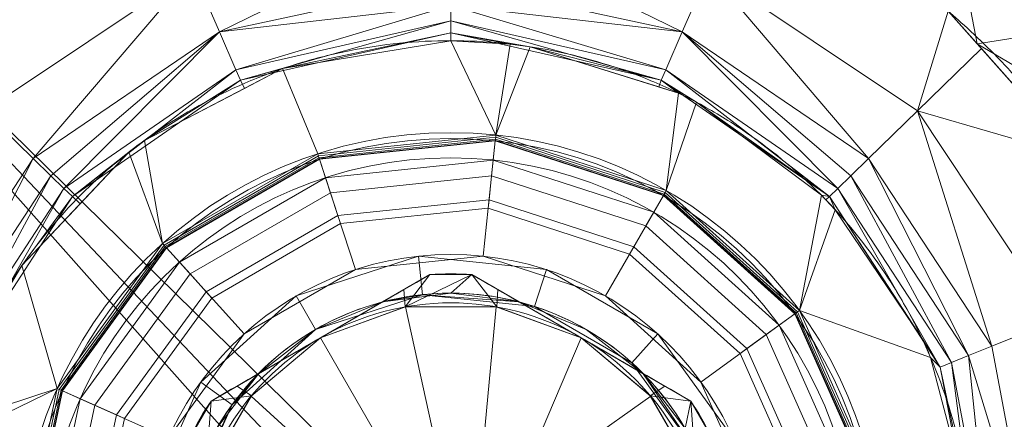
# Model space of a CAD drawing. Header units: millimetres. Extents: x -72 to 72, y -145 to 145.
# Tile 365 of 522: x -22 to 29, y 7 to 28. Entities that reach past the tile are written whole.
import ezdxf

# ---------------------------------------------------------------- set-up
doc = ezdxf.new("R2010")
doc.units = ezdxf.units.MM
doc.layers.add('1', color=7, linetype='CONTINUOUS')

msp = doc.modelspace()

# ---------------------------------------------------------------- linework, layer by layer
at = {"layer": '1', "color": 163, "linetype": 'Continuous', "lineweight": 13}
for p, q in [((-3.539, 13.545, 109.5), (-1.088, 14.961, 109.5)), ((-1.088, 14.961, 109.5), (-1.088, 14.961, 116.634)), ((1.088, 14.961, 109.5), (1.088, 14.961, 116.634)), ((1.088, 14.961, 109.5), (3.539, 13.545, 109.5)), ((-9.961, 9.837, 109.5), (-3.539, 13.545, 109.5)), ((3.539, 13.545, 109.5), (9.961, 9.837, 109.5)), ((-12.412, 8.422, 109.5), (-9.961, 9.837, 109.5)), ((9.961, 9.837, 109.5), (12.412, 8.422, 109.5)), ((-12.412, 8.422, 109.5), (-12.412, 8.422, 116.634)), ((12.412, 8.422, 109.5), (12.412, 8.422, 116.634))]:
    msp.add_line(p, q, dxfattribs=at)
at = {"layer": '1', "color": 163, "linetype": 'Continuous', "lineweight": 13, "extrusion": (0, 0, -1)}
for centre, radius in [((0, 0, 144.005), 61.018), ((0, 0, 147), 60.914), ((0, 0, 145), 60), ((0, 0, 146), 59.5), ((0, 0, 124.37), 56.395), ((0, 0, -75), 22.3), ((0, 0, -84.43), 22), ((0, 0, -93.97), 22), ((0, 0, -108), 22)]:
    msp.add_circle(centre, radius, dxfattribs=at)
at = {"layer": '1', "color": 163, "linetype": 'Continuous', "lineweight": 13}
for centre, radius in [((0, 0, -145), 60.443), ((0, 0, -146.707), 60.207), ((0, 0, -146), 60), ((0, 0, -118.371), 50.5), ((0, 0, 75.3), 22), ((0, 0, 109), 21), ((0, 0, 109), 16), ((0, 0, 108.5), 16), ((0, 0, 108.5), 14)]:
    msp.add_circle(centre, radius, dxfattribs=at)
at = {"layer": '1', "color": 163, "linetype": 'Continuous', "lineweight": 13, "extrusion": (0, 0, -1)}
for centre, radius, start, end in [((0, 0, -116.634), 15, 85.8419, 94.1581), ((0, 0, -109.5), 15, 85.8419, 94.1581), ((0, 0, -117.5), 13.5, 60, 120), ((0, 0, -117.5), 13.5, 360, 60), ((0, 0, -117.5), 13.5, 120, 180), ((0, 0, -116.634), 15, 25.8419, 34.1581), ((0, 0, -109.5), 15, 25.8419, 34.1581), ((0, 0, -116.634), 15, 145.8419, 154.1581), ((0, 0, -109.5), 15, 145.8419, 154.1581)]:
    msp.add_arc(centre, radius, start, end, dxfattribs=at)
at = {"layer": '1', "color": 163, "linetype": 'Continuous', "lineweight": 13}
for start, end in [(75.3589, 104.6411), (104.6411, 135.3589), (44.6411, 75.3589), (135.3589, 164.6411), (15.3589, 44.6411)]:
    msp.add_arc((0, 0, 109.5), 14, start, end, dxfattribs=at)
for points, knots in [([(-24.097, 44.38, -76), (-24.172, 44.339, -76), (-24.622, 44.093, -76), (-25.349, 43.682, -76), (-26.086, 43.242, -76), (-26.544, 42.962, -76), (-27.001, 42.677, -76), (-27.726, 42.213, -76), (-28.488, 41.701, -76), (-29.02, 41.33, -76), (-29.24, 41.174, -76), (-29.461, 41.017, -76), (-29.812, 40.763, -76), (-30.291, 40.409, -76), (-30.982, 39.884, -76), (-31.833, 39.21, -76), (-32.836, 38.375, -76), (-33.817, 37.513, -76), (-34.776, 36.625, -76), (-35.713, 35.713, -76), (-36.625, 34.776, -76), (-37.513, 33.817, -76), (-38.231, 32.999, -76), (-38.705, 32.438, -76), (-38.93, 32.166, -76), (-39.069, 31.999, -76), (-39.429, 31.557, -76), (-40.019, 30.811, -76), (-40.604, 30.03, -76), (-40.977, 29.515, -76), (-41.103, 29.339, -76), (-41.181, 29.229, -76), (-41.22, 29.174, -76), (-41.283, 29.086, -76), (-41.392, 28.931, -76), (-41.608, 28.62, -76), (-41.912, 28.174, -76), (-42.27, 27.635, -76), (-42.62, 27.091, -76), (-42.905, 26.636, -76), (-43.102, 26.315, -76), (-43.213, 26.132, -76), (-43.276, 26.028, -76), (-43.317, 25.959, -76), (-43.345, 25.913, -76), (-43.393, 25.832, -76), (-43.489, 25.671, -76), (-44.004, 24.793, -76), (-44.673, 23.576, -76), (-45.434, 22.057, -76), (-45.974, 20.909, -76), (-46.482, 19.753, -76), (-46.96, 18.59, -76), (-47.405, 17.421, -76), (-47.82, 16.249, -76), (-48.203, 15.073, -76), (-48.673, 13.503, -76), (-49.184, 11.539, -76), (-49.594, 9.579, -76), (-49.864, 8.018, -76), (-49.987, 7.192, -76), (-50.053, 6.707, -76), (-50.078, 6.513, -76), (-50.107, 6.287, -76), (-50.133, 6.081, -76), (-50.15, 5.936, -76), (-50.163, 5.825, -76), (-50.217, 5.354, -76), (-50.339, 4.152, -76), (-50.442, 2.627, -76), (-50.492, 1.119, -76), (-50.504, 0, -76), (-50.492, -1.119, -76), (-50.442, -2.627, -76), (-50.314, -4.533, -76), (-50.052, -6.849, -76), (-49.676, -9.187, -76), (-49.184, -11.539, -76), (-48.571, -13.896, -76), (-47.835, -16.25, -76), (-46.975, -18.592, -76), (-45.99, -20.913, -76), (-44.879, -23.201, -76), (-43.644, -25.448, -76), (-42.288, -27.644, -76), (-40.813, -29.779, -76), (-39.224, -31.843, -76), (-37.526, -33.828, -76), (-35.725, -35.725, -76), (-33.907, -37.451, -76), (-32.588, -38.587, -76), (-31.241, -39.688, -76), (-29.779, -40.813, -76), (-27.644, -42.288, -76), (-25.448, -43.644, -76), (-23.201, -44.879, -76), (-20.913, -45.99, -76), (-18.592, -46.975, -76), (-16.25, -47.835, -76), (-13.896, -48.571, -76), (-11.539, -49.184, -76), (-9.187, -49.676, -76), (-6.849, -50.052, -76), (-4.533, -50.314, -76), (-2.245, -50.467, -76), (-0.744, -50.5, -76), (0, -50.5, -76)], [0, 0, 0, 0, 0.001879, 0.011207, 0.018203, 0.020535, 0.022867, 0.029864, 0.039192, 0.04269, 0.043856, 0.045022, 0.04852, 0.053184, 0.057848, 0.067177, 0.076505, 0.085833, 0.095161, 0.104489, 0.113818, 0.123146, 0.132474, 0.137138, 0.138887, 0.140053, 0.141802, 0.151131, 0.160459, 0.162791, 0.164831, 0.165123, 0.165706, 0.166289, 0.167455, 0.169787, 0.174451, 0.179115, 0.183779, 0.188444, 0.190776, 0.191942, 0.193108, 0.193399, 0.193691, 0.194274, 0.19544, 0.197772, 0.216428, 0.225757, 0.235085, 0.244413, 0.253741, 0.263069, 0.272398, 0.281726, 0.291054, 0.309711, 0.328367, 0.337695, 0.347024, 0.34819, 0.349356, 0.351688, 0.353655, 0.354311, 0.355186, 0.356352, 0.36568, 0.384337, 0.393665, 0.402993, 0.412321, 0.421649, 0.440306, 0.458962, 0.477619, 0.496275, 0.514932, 0.533588, 0.552245, 0.570901, 0.589558, 0.608214, 0.626871, 0.645527, 0.664184, 0.68284, 0.701496, 0.720153, 0.736477, 0.738809, 0.757466, 0.776122, 0.794779, 0.813435, 0.832092, 0.850748, 0.869405, 0.888061, 0.906718, 0.925374, 0.944031, 0.962687, 0.981344, 1, 1, 1, 1]), ([(-7.623, 37.269, 57.075), (-10.477, 36.716, 57.095), (-15.76, 35.075, 57.155), (-23.419, 30.836, 57.273), (-28.808, 25.986, 57.326), (-32.723, 20.841, 57.249), (-35.319, 16.316, 57.092), (-37.183, 11.365, 56.816), (-38.174, 6.948, 56.572), (-38.672, 3.016, 56.402), (-38.751, -0.066, 56.317), (-38.602, -2.98, 56.288), (-38.21, -6.836, 56.332), (-36.978, -12.35, 56.699), (-34.425, -18.612, 57.701), (-30.968, -24.306, 59.063), (-26.306, -29.662, 60.755), (-21.316, -33.455, 62.235), (-17.822, -35.334, 63.038), (-16.699, -35.869, 63.271), (-16.633, -35.9, 63.285)], [0, 0, 0, 0, 0.086974, 0.167767, 0.2717, 0.313026, 0.368916, 0.432966, 0.475693, 0.5079, 0.554556, 0.570172, 0.597502, 0.673641, 0.743578, 0.805353, 0.878593, 0.962019, 0.99777, 1, 1, 1, 1]), ([(7.623, 37.268, 57.074), (8.624, 37.075, 57.081), (10.612, 36.612, 57.097), (14.504, 35.385, 57.138), (19.169, 33.293, 57.208), (23.457, 30.508, 57.267), (26.296, 28.137, 57.297), (27.773, 26.73, 57.304), (28.748, 25.722, 57.304), (29.691, 24.684, 57.301), (30.997, 23.117, 57.29), (32.569, 20.949, 57.255), (34.162, 18.336, 57.168), (35.3, 16.055, 57.065), (36.08, 14.172, 56.977), (36.604, 12.737, 56.905), (37.073, 11.283, 56.823), (37.486, 9.813, 56.739), (37.843, 8.327, 56.655), (38.241, 6.33, 56.548), (38.584, 3.804, 56.434), (38.702, 1.512, 56.364), (38.7, -0.017, 56.334), (38.683, -0.781, 56.322), (38.662, -1.418, 56.313), (38.64, -1.927, 56.307), (38.625, -2.245, 56.303), (38.562, -3.391, 56.293), (38.36, -5.421, 56.314), (37.843, -8.371, 56.446), (37.12, -11.337, 56.677), (36.185, -14.232, 57.013), (35.226, -16.566, 57.386), (34.361, -18.382, 57.727), (33.667, -19.717, 58), (32.926, -21.023, 58.292), (31.874, -22.721, 58.702), (29.868, -25.575, 59.469), (26.547, -29.275, 60.659), (21.912, -33.043, 62.069), (18.445, -35.044, 62.91), (16.633, -35.9, 63.286)], [0, 0, 0, 0, 0.03125, 0.0625, 0.125, 0.1875, 0.21875, 0.238281, 0.25, 0.261719, 0.28125, 0.3125, 0.34375, 0.375, 0.390625, 0.40625, 0.421875, 0.4375, 0.453125, 0.46875, 0.5, 0.53125, 0.539062, 0.546875, 0.554688, 0.558594, 0.5625, 0.564453, 0.59375, 0.625, 0.65625, 0.6875, 0.71875, 0.734375, 0.75, 0.765625, 0.78125, 0.8125, 0.875, 0.9375, 1, 1, 1, 1]), ([(0, 27.058, 75), (-1.786, 27.058, 75), (-3.543, 26.882, 75), (-6.136, 26.366, 75), (-6.993, 26.151, 75), (-8.268, 25.763, 75), (-8.692, 25.623, 75), (-9.531, 25.322, 75), (-9.945, 25.162, 75), (-11.988, 24.313, 75), (-13.54, 23.482, 75), (-15.377, 22.253, 75), (-15.739, 21.997, 75), (-16.453, 21.467, 75), (-16.805, 21.192, 75), (-17.836, 20.344, 75), (-18.491, 19.749, 75), (-20.358, 17.878, 75), (-21.477, 16.516, 75), (-22.713, 14.666, 75), (-22.952, 14.288, 75), (-23.408, 13.525, 75), (-23.626, 13.139, 75), (-24.251, 11.97, 75), (-24.627, 11.173, 75), (-25.301, 9.547, 75), (-25.598, 8.717, 75), (-25.984, 7.446, 75), (-26.103, 7.019, 75), (-26.32, 6.155, 75), (-26.418, 5.719, 75), (-26.851, 3.541, 75), (-27.023, 1.788, 75), (-27.025, -0.858, 75), (-26.983, -1.742, 75), (-26.81, -3.517, 75), (-26.679, -4.397, 75), (-26.164, -6.995, 75), (-25.655, -8.681, 75), (-24.64, -11.138, 75), (-24.258, -11.949, 75), (-23.423, -13.514, 75), (-22.969, -14.271, 75), (-21.504, -16.468, 75), (-20.386, -17.837, 75), (-17.864, -20.363, 75), (-16.501, -21.483, 75), (-14.306, -22.953, 75), (-13.549, -23.408, 75), (-11.985, -24.247, 75), (-11.175, -24.631, 75), (-8.722, -25.651, 75), (-7.038, -26.164, 75), (-4.44, -26.686, 75), (-3.559, -26.818, 75), (-1.783, -26.995, 75), (-0.893, -27.039, 75), (0, -27.039, 75)], [0, 0, 0, 0, 0.0625, 0.0625, 0.09375, 0.09375, 0.109375, 0.109375, 0.125, 0.125, 0.1875, 0.1875, 0.203125, 0.203125, 0.21875, 0.21875, 0.25, 0.25, 0.3125, 0.3125, 0.328125, 0.328125, 0.34375, 0.34375, 0.375, 0.375, 0.40625, 0.40625, 0.421875, 0.421875, 0.4375, 0.4375, 0.5, 0.5, 0.53125, 0.53125, 0.5625, 0.5625, 0.625, 0.625, 0.65625, 0.65625, 0.6875, 0.6875, 0.75, 0.75, 0.8125, 0.8125, 0.84375, 0.84375, 0.875, 0.875, 0.9375, 0.9375, 0.96875, 0.96875, 1, 1, 1, 1]), ([(0, -27.039, 75), (1.786, -27.039, 75), (3.542, -26.863, 75), (6.135, -26.347, 75), (6.993, -26.132, 75), (8.268, -25.745, 75), (8.692, -25.604, 75), (9.53, -25.303, 75), (9.944, -25.143, 75), (11.987, -24.294, 75), (13.54, -23.464, 75), (15.377, -22.236, 75), (15.74, -21.981, 75), (16.454, -21.451, 75), (16.806, -21.175, 75), (17.838, -20.328, 75), (18.492, -19.734, 75), (20.361, -17.863, 75), (21.48, -16.502, 75), (22.716, -14.652, 75), (22.955, -14.274, 75), (23.412, -13.511, 75), (23.63, -13.125, 75), (24.254, -11.956, 75), (24.63, -11.159, 75), (25.304, -9.533, 75), (25.601, -8.703, 75), (25.987, -7.432, 75), (26.105, -7.005, 75), (26.322, -6.141, 75), (26.42, -5.704, 75), (26.853, -3.526, 75), (27.024, -1.773, 75), (27.025, 0.872, 75), (26.983, 1.757, 75), (26.808, 3.532, 75), (26.678, 4.412, 75), (26.161, 7.01, 75), (25.651, 8.695, 75), (24.637, 11.153, 75), (24.254, 11.964, 75), (23.419, 13.528, 75), (22.966, 14.286, 75), (21.5, 16.483, 75), (20.383, 17.852, 75), (17.863, 20.38, 75), (16.499, 21.499, 75), (14.305, 22.971, 75), (13.549, 23.426, 75), (11.985, 24.266, 75), (11.175, 24.65, 75), (8.722, 25.67, 75), (7.038, 26.184, 75), (4.44, 26.705, 75), (3.559, 26.837, 75), (1.783, 27.014, 75), (0.893, 27.058, 75), (0, 27.058, 75)], [0, 0, 0, 0, 0.0625, 0.0625, 0.09375, 0.09375, 0.109375, 0.109375, 0.125, 0.125, 0.1875, 0.1875, 0.203125, 0.203125, 0.21875, 0.21875, 0.25, 0.25, 0.3125, 0.3125, 0.328125, 0.328125, 0.34375, 0.34375, 0.375, 0.375, 0.40625, 0.40625, 0.421875, 0.421875, 0.4375, 0.4375, 0.5, 0.5, 0.53125, 0.53125, 0.5625, 0.5625, 0.625, 0.625, 0.65625, 0.65625, 0.6875, 0.6875, 0.75, 0.75, 0.8125, 0.8125, 0.84375, 0.84375, 0.875, 0.875, 0.9375, 0.9375, 0.96875, 0.96875, 1, 1, 1, 1]), ([(-6.75, 11.691, 117.5), (-5.79, 12.246, 117.5), (-4.839, 12.795, 117.42), (-2.952, 13.884, 117.122), (-2.017, 14.424, 116.904), (-1.088, 14.961, 116.634)], [0, 0, 0, 0, 0.5, 0.5, 1, 1, 1, 1]), ([(1.088, 14.961, 116.634), (2.017, 14.424, 116.904), (2.952, 13.884, 117.122), (4.839, 12.795, 117.42), (5.79, 12.246, 117.5), (6.75, 11.691, 117.5)], [0, 0, 0, 0, 0.5, 0.5, 1, 1, 1, 1]), ([(-12.412, 8.422, 116.634), (-11.483, 8.959, 116.904), (-10.548, 9.499, 117.122), (-8.661, 10.588, 117.42), (-7.71, 11.137, 117.5), (-6.75, 11.691, 117.5)], [0, 0, 0, 0, 0.5, 0.5, 1, 1, 1, 1]), ([(6.75, 11.691, 117.5), (7.71, 11.137, 117.5), (8.661, 10.588, 117.42), (10.548, 9.499, 117.122), (11.483, 8.959, 116.904), (12.412, 8.422, 116.634)], [0, 0, 0, 0, 0.5, 0.5, 1, 1, 1, 1])]:
    msp.add_open_spline(points, degree=3, knots=knots, dxfattribs=at)
msp.add_rational_spline([(24.097, 44.38, -76), (37.72, 36.983, -76), (51.026, 22.319, -76), (52.762, 2.594, -76), (45.13, -27.456, -76), (34.192, -43.962, -76), (15.502, -50.5, -76), (0, -50.5, -76)], [0.558861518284, 0.558861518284, 0.542329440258, 0.558861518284, 0.558861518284, 0.542329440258, 0.558861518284, 0.558861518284], degree=4, knots=[0, 0, 0, 0, 0, 0.5, 0.5, 0.5, 1, 1, 1, 1, 1], dxfattribs=at)
msp.add_open_spline([(0, 27.058, 75), (0, 27.448, 71.314), (0, 29.781, 66.832), (0, 34.057, 61.555)], degree=3, dxfattribs=at)
for points in [[(47.789, -40.566, -163), (43.738, -42.905, -163), (-43.738, 42.905, -163), (42.905, 43.738, -163)], [(-47.789, 40.566, -163), (-43.738, 42.905, -163), (40.015, -51.265, -163), (-42.905, -43.738, -163)], [(-43.738, 42.905, -163), (43.738, -42.905, -163), (40.988, -46.689, -163)], [(40.988, -46.689, -163), (40.015, -51.265, -163), (-43.738, 42.905, -163)], [(42.518, 26.928, 35.957), (25.865, 38.842, 36.202), (34.715, 32.196, 42.269)], [(25.865, 38.842, 36.202), (42.518, 26.928, 35.957), (42.459, 29.119, 25.666)], [(26.11, 36.297, 47.316), (26.005, 33.379, 52.775), (34.578, 28.058, 50.869)], [(34.578, 28.058, 50.869), (34.715, 32.196, 42.269), (26.11, 36.297, 47.316)], [(0, 33.375, 62.478), (-13.347, 30.658, 62.259), (-11.977, 27.509, 67.018)], [(-11.977, 27.509, 67.018), (0, 30.109, 67.44), (0, 33.375, 62.478)], [(0, 33.376, 62.478), (0, 30.11, 67.439), (11.977, 27.51, 67.018)], [(11.977, 27.51, 67.018), (13.348, 30.658, 62.258), (0, 33.376, 62.478)], [(26.005, 33.379, 52.775), (25.743, 28.582, 57.29), (27.237, 26.902, 57.281)], [(34.578, 28.058, 50.869), (26.005, 33.379, 52.775), (27.237, 26.902, 57.281)], [(-22.375, 31.153, 57.253), (-24.158, 23.431, 61.659), (-13.347, 30.658, 62.259)], [(-13.347, 30.658, 62.259), (-24.158, 23.431, 61.659), (-21.613, 20.963, 66.125)], [(-21.613, 20.963, 66.125), (-11.977, 27.509, 67.018), (-13.347, 30.658, 62.259)], [(13.348, 30.658, 62.258), (11.977, 27.51, 67.018), (21.613, 20.963, 66.124)], [(13.348, 30.658, 62.258), (24.158, 23.431, 61.658), (25.743, 28.582, 57.29)], [(21.613, 20.963, 66.124), (24.158, 23.431, 61.658), (13.348, 30.658, 62.258)], [(0, 28.877, 69.312), (0, 30.109, 67.44), (-11.977, 27.509, 67.018)], [(11.977, 27.51, 67.018), (0, 30.11, 67.439), (0, 28.877, 69.312)], [(0, 28.877, 69.312), (-11.977, 27.509, 67.018), (-11.122, 25.546, 71.432)], [(-11.122, 25.546, 71.432), (0, 28.088, 71.779), (0, 28.877, 69.312)], [(11.122, 25.547, 71.431), (11.977, 27.51, 67.018), (0, 28.877, 69.312)], [(0, 28.877, 69.312), (0, 28.089, 71.778), (11.122, 25.547, 71.431)], [(24.158, 23.431, 61.658), (27.461, 26.651, 57.28), (25.743, 28.582, 57.29)], [(0, 28.088, 71.779), (-11.122, 25.546, 71.432), (-10.888, 25.01, 73.509)], [(-10.888, 25.01, 73.509), (0, 27.459, 73.747), (0, 28.088, 71.779)], [(0, 28.089, 71.778), (0, 27.459, 73.746), (10.889, 25.01, 73.508)], [(10.889, 25.01, 73.508), (11.122, 25.547, 71.431), (0, 28.089, 71.778)], [(27.237, 26.902, 57.281), (33.717, 23.082, 55.595), (34.578, 28.058, 50.869)], [(-11.977, 27.509, 67.018), (-21.613, 20.963, 66.125), (-20.699, 20.076, 68.399)], [(-11.977, 27.509, 67.018), (-20.699, 20.076, 68.399), (-20.025, 19.422, 70.701)], [(-20.025, 19.422, 70.701), (-11.122, 25.546, 71.432), (-11.977, 27.509, 67.018)], [(0, 27.459, 73.747), (-10.888, 25.01, 73.509), (-8.713, 25.612, 75)], [(-8.713, 25.612, 75), (0, 27.058, 75), (0, 27.459, 73.747)], [(0, 27.058, 75), (-8.713, 25.612, 75), (-6.891, 21.209, 75), (2.331, 22.178, 75)], [(10.889, 25.01, 73.508), (0, 27.459, 73.746), (4.098, 26.745, 75)], [(0, 27.459, 73.746), (0, 27.058, 75), (3.067, 26.883, 75)], [(3.067, 26.883, 75), (4.098, 26.745, 75), (0, 27.459, 73.746)], [(2.331, 22.178, 75), (3.067, 26.883, 75), (0, 27.058, 75)], [(11.977, 27.51, 67.018), (11.122, 25.547, 71.431), (20.025, 19.422, 70.7)], [(20.025, 19.422, 70.7), (20.7, 20.077, 68.398), (11.977, 27.51, 67.018)], [(20.7, 20.077, 68.398), (21.613, 20.963, 66.124), (11.977, 27.51, 67.018)], [(4.098, 26.745, 75), (3.067, 26.883, 75), (2.331, 22.178, 75)], [(11.783, 24.349, 75), (4.098, 26.745, 75), (2.331, 22.178, 75), (11.15, 19.312, 75)], [(4.098, 26.745, 75), (10.757, 24.669, 75), (10.889, 25.01, 73.508)], [(32.475, 21.016, 57.249), (27.461, 26.651, 57.28), (24.158, 23.431, 61.658)], [(33.717, 23.082, 55.595), (27.237, 26.902, 57.281), (32.475, 21.016, 57.249)], [(-11.122, 25.546, 71.432), (-20.025, 19.422, 70.701), (-19.589, 19, 73.03)], [(-19.589, 19, 73.03), (-10.888, 25.01, 73.509), (-11.122, 25.546, 71.432)], [(-14.922, 16.572, 75), (-6.891, 21.209, 75), (-8.713, 25.612, 75), (-15.862, 21.904, 75)], [(-10.888, 25.01, 73.509), (-10.687, 24.588, 75), (-8.713, 25.612, 75)], [(11.122, 25.547, 71.431), (10.889, 25.01, 73.508), (19.59, 19, 73.029)], [(19.59, 19, 73.029), (20.025, 19.422, 70.7), (11.122, 25.547, 71.431)], [(-10.888, 25.01, 73.509), (-19.589, 19, 73.03), (-15.862, 21.904, 75)], [(-15.862, 21.904, 75), (-10.687, 24.588, 75), (-10.888, 25.01, 73.509)], [(10.889, 25.01, 73.508), (10.757, 24.669, 75), (11.783, 24.349, 75)], [(19.59, 19, 73.029), (10.889, 25.01, 73.508), (12.717, 23.873, 75)], [(10.889, 25.01, 73.508), (11.783, 24.349, 75), (12.717, 23.873, 75)], [(11.15, 19.312, 75), (12.717, 23.873, 75), (11.783, 24.349, 75)], [(19.178, 19.061, 75), (12.717, 23.873, 75), (11.15, 19.312, 75), (18.041, 13.108, 75)], [(12.717, 23.873, 75), (19.178, 19.061, 75), (19.59, 19, 73.029)], [(-28.004, 11.253, 64.769), (-21.613, 20.963, 66.125), (-24.158, 23.431, 61.659)], [(24.158, 23.431, 61.658), (21.613, 20.963, 66.124), (28.004, 11.253, 64.768)], [(32.475, 21.016, 57.249), (24.158, 23.431, 61.658), (31.355, 12.6, 60.541)], [(28.004, 11.253, 64.768), (31.355, 12.6, 60.541), (24.158, 23.431, 61.658)], [(2.331, 22.178, 75), (-6.891, 21.209, 75), (-6.856, 21.099, 75.023), (2.319, 22.064, 75.023)], [(2.319, 22.064, 75.023), (-6.856, 21.099, 75.023), (-6.826, 21.007, 75.088), (2.309, 21.967, 75.088)], [(2.309, 21.967, 75.088), (-6.826, 21.007, 75.088), (-6.805, 20.945, 75.185), (2.302, 21.902, 75.185)], [(11.044, 19.129, 75.088), (2.309, 21.967, 75.088), (2.302, 21.902, 75.185), (11.011, 19.072, 75.185)], [(11.093, 19.213, 75.023), (2.319, 22.064, 75.023), (2.309, 21.967, 75.088), (11.044, 19.129, 75.088)], [(11.15, 19.312, 75), (2.331, 22.178, 75), (2.319, 22.064, 75.023), (11.093, 19.213, 75.023)], [(-19.589, 19, 73.03), (-16.675, 21.29, 75), (-15.862, 21.904, 75)], [(-15.862, 21.904, 75), (-16.675, 21.29, 75), (-14.922, 16.572, 75)], [(2.302, 21.902, 75.185), (-6.805, 20.945, 75.185), (-6.798, 20.923, 75.3), (2.3, 21.879, 75.3)], [(2.3, 21.879, 108), (-6.798, 20.923, 108), (-6.489, 19.972, 109), (2.195, 20.885, 109)], [(-6.798, 20.923, 75.3), (-6.798, 20.923, 84.43), (2.3, 21.879, 84.43), (2.3, 21.879, 75.3)], [(2.3, 21.879, 84.43), (-6.798, 20.923, 84.43), (-6.235, 19.19, 85.463), (2.109, 20.067, 85.463)], [(2.109, 20.067, 92.937), (-6.235, 19.19, 92.937), (-6.798, 20.923, 93.97), (2.3, 21.879, 93.97)], [(-6.798, 20.923, 93.97), (-6.798, 20.923, 108), (2.3, 21.879, 108), (2.3, 21.879, 93.97)], [(11, 19.053, 84.43), (2.3, 21.879, 84.43), (2.109, 20.067, 85.463), (10.089, 17.475, 85.463)], [(10.089, 17.475, 92.937), (2.109, 20.067, 92.937), (2.3, 21.879, 93.97), (11, 19.053, 93.97)], [(11, 19.053, 108), (2.3, 21.879, 108), (2.195, 20.885, 109), (10.5, 18.187, 109)], [(11.011, 19.072, 75.185), (2.302, 21.902, 75.185), (2.3, 21.879, 75.3), (11, 19.053, 75.3)], [(2.3, 21.879, 75.3), (2.3, 21.879, 84.43), (11, 19.053, 84.43), (11, 19.053, 75.3)], [(2.3, 21.879, 93.97), (2.3, 21.879, 108), (11, 19.053, 108), (11, 19.053, 93.97)], [(-21.613, 20.963, 66.125), (-28.004, 11.253, 64.769), (-26.799, 10.769, 67.134)], [(-26.799, 10.769, 67.134), (-20.699, 20.076, 68.399), (-21.613, 20.963, 66.125)], [(-20.372, 9.07, 75), (-14.922, 16.572, 75), (-16.675, 21.29, 75), (-22.201, 15.425, 75)], [(-19.589, 19, 73.03), (-19.191, 18.62, 75), (-16.675, 21.29, 75)], [(-6.891, 21.209, 75), (-14.922, 16.572, 75), (-14.845, 16.487, 75.023), (-6.856, 21.099, 75.023)], [(-6.856, 21.099, 75.023), (-14.845, 16.487, 75.023), (-14.78, 16.414, 75.088), (-6.826, 21.007, 75.088)], [(-6.826, 21.007, 75.088), (-14.78, 16.414, 75.088), (-14.736, 16.366, 75.185), (-6.805, 20.945, 75.185)], [(-6.805, 20.945, 75.185), (-14.736, 16.366, 75.185), (-14.721, 16.349, 75.3), (-6.798, 20.923, 75.3)], [(-6.798, 20.923, 108), (-14.721, 16.349, 108), (-14.052, 15.606, 109), (-6.489, 19.972, 109)], [(-14.721, 16.349, 75.3), (-14.721, 16.349, 84.43), (-6.798, 20.923, 84.43), (-6.798, 20.923, 75.3)], [(-6.798, 20.923, 84.43), (-14.721, 16.349, 84.43), (-13.502, 14.995, 85.463), (-6.235, 19.19, 85.463)], [(-6.235, 19.19, 92.937), (-13.502, 14.995, 92.937), (-14.721, 16.349, 93.97), (-6.798, 20.923, 93.97)], [(-14.721, 16.349, 93.97), (-14.721, 16.349, 108), (-6.798, 20.923, 108), (-6.798, 20.923, 93.97)], [(21.613, 20.963, 66.124), (20.7, 20.077, 68.398), (26.8, 10.769, 67.133)], [(26.8, 10.769, 67.133), (28.004, 11.253, 64.768), (21.613, 20.963, 66.124)], [(-4.944, 15.217, 109), (1.672, 15.912, 109), (2.195, 20.885, 109), (-6.489, 19.972, 109)], [(10.5, 18.187, 109), (2.195, 20.885, 109), (1.672, 15.912, 109), (8, 13.856, 109)], [(-20.699, 20.076, 68.399), (-26.799, 10.769, 67.134), (-25.909, 10.411, 69.666)], [(-25.909, 10.411, 69.666), (-20.025, 19.422, 70.701), (-20.699, 20.076, 68.399)], [(-6.489, 19.972, 109), (-14.052, 15.606, 109), (-10.706, 11.89, 109), (-4.944, 15.217, 109)], [(2.109, 20.067, 85.463), (-6.235, 19.19, 85.463), (-5.852, 18.012, 87.152), (1.98, 18.835, 87.152)], [(1.98, 18.835, 91.248), (-5.852, 18.012, 91.248), (-6.235, 19.19, 92.937), (2.109, 20.067, 92.937)], [(10.089, 17.475, 85.463), (2.109, 20.067, 85.463), (1.98, 18.835, 87.152), (9.469, 16.401, 87.152)], [(9.469, 16.401, 91.248), (1.98, 18.835, 91.248), (2.109, 20.067, 92.937), (10.089, 17.475, 92.937)], [(20.7, 20.077, 68.398), (20.025, 19.422, 70.7), (25.909, 10.411, 69.665)], [(25.909, 10.411, 69.665), (26.8, 10.769, 67.133), (20.7, 20.077, 68.398)], [(-20.025, 19.422, 70.701), (-25.909, 10.411, 69.666), (-25.332, 10.179, 72.365)], [(-25.332, 10.179, 72.365), (-19.589, 19, 73.03), (-20.025, 19.422, 70.701)], [(20.025, 19.422, 70.7), (19.59, 19, 73.029), (25.332, 10.179, 72.364)], [(25.332, 10.179, 72.364), (25.909, 10.411, 69.665), (20.025, 19.422, 70.7)], [(-22.201, 15.425, 75), (-19.589, 19, 73.03), (-25.332, 10.179, 72.365)], [(-22.201, 15.425, 75), (-19.191, 18.62, 75), (-19.589, 19, 73.03)], [(-6.235, 19.19, 85.463), (-13.502, 14.995, 85.463), (-12.672, 14.074, 87.152), (-5.852, 18.012, 87.152)], [(-5.852, 18.012, 91.248), (-12.672, 14.074, 91.248), (-13.502, 14.995, 92.937), (-6.235, 19.19, 92.937)], [(17.798, 12.931, 84.43), (11, 19.053, 84.43), (10.089, 17.475, 85.463), (16.324, 11.86, 85.463)], [(16.324, 11.86, 92.937), (10.089, 17.475, 92.937), (11, 19.053, 93.97), (17.798, 12.931, 93.97)], [(17.798, 12.931, 108), (11, 19.053, 108), (10.5, 18.187, 109), (16.989, 12.343, 109)], [(17.817, 12.945, 75.185), (11.011, 19.072, 75.185), (11, 19.053, 75.3), (17.798, 12.931, 75.3)], [(11, 19.053, 75.3), (11, 19.053, 84.43), (17.798, 12.931, 84.43), (17.798, 12.931, 75.3)], [(11, 19.053, 93.97), (11, 19.053, 108), (17.798, 12.931, 108), (17.798, 12.931, 93.97)], [(17.869, 12.983, 75.088), (11.044, 19.129, 75.088), (11.011, 19.072, 75.185), (17.817, 12.945, 75.185)], [(17.948, 13.04, 75.023), (11.093, 19.213, 75.023), (11.044, 19.129, 75.088), (17.869, 12.983, 75.088)], [(18.041, 13.108, 75), (11.15, 19.312, 75), (11.093, 19.213, 75.023), (17.948, 13.04, 75.023)], [(18.041, 13.108, 75), (19.897, 18.307, 75), (19.178, 19.061, 75)], [(19.178, 19.061, 75), (19.406, 18.822, 75), (19.59, 19, 73.029)], [(19.59, 19, 73.029), (19.406, 18.822, 75), (19.897, 18.307, 75)], [(19.59, 19, 73.029), (19.897, 18.307, 75), (24.403, 11.622, 75)], [(24.403, 11.622, 75), (25.332, 10.179, 72.364), (19.59, 19, 73.029)], [(1.98, 18.835, 87.152), (-5.852, 18.012, 87.152), (-5.717, 17.595, 89.2), (1.934, 18.399, 89.2)], [(1.934, 18.399, 89.2), (-5.717, 17.595, 89.2), (-5.852, 18.012, 91.248), (1.98, 18.835, 91.248)], [(9.469, 16.401, 87.152), (1.98, 18.835, 87.152), (1.934, 18.399, 89.2), (9.25, 16.021, 89.2)], [(9.25, 16.021, 89.2), (1.934, 18.399, 89.2), (1.98, 18.835, 91.248), (9.469, 16.401, 91.248)], [(-5.852, 18.012, 87.152), (-12.672, 14.074, 87.152), (-12.379, 13.748, 89.2), (-5.717, 17.595, 89.2)], [(-5.717, 17.595, 89.2), (-12.379, 13.748, 89.2), (-12.672, 14.074, 91.248), (-5.852, 18.012, 91.248)], [(16.989, 12.343, 109), (10.5, 18.187, 109), (8, 13.856, 109), (12.944, 9.405, 109)], [(24.829, 10.679, 75), (24.403, 11.622, 75), (19.897, 18.307, 75), (18.041, 13.108, 75)], [(16.324, 11.86, 85.463), (10.089, 17.475, 85.463), (9.469, 16.401, 87.152), (15.322, 11.132, 87.152)], [(15.322, 11.132, 91.248), (9.469, 16.401, 91.248), (10.089, 17.475, 92.937), (16.324, 11.86, 92.937)], [(-14.922, 16.572, 75), (-20.372, 9.07, 75), (-20.267, 9.024, 75.023), (-14.845, 16.487, 75.023)], [(-14.845, 16.487, 75.023), (-20.267, 9.024, 75.023), (-20.178, 8.984, 75.088), (-14.78, 16.414, 75.088)], [(-14.78, 16.414, 75.088), (-20.178, 8.984, 75.088), (-20.119, 8.957, 75.185), (-14.736, 16.366, 75.185)], [(-14.736, 16.366, 75.185), (-20.119, 8.957, 75.185), (-20.098, 8.948, 75.3), (-14.721, 16.349, 75.3)], [(-14.721, 16.349, 108), (-20.098, 8.948, 108), (-19.184, 8.541, 109), (-14.052, 15.606, 109)], [(-20.098, 8.948, 75.3), (-20.098, 8.948, 84.43), (-14.721, 16.349, 84.43), (-14.721, 16.349, 75.3)], [(-14.721, 16.349, 84.43), (-20.098, 8.948, 84.43), (-18.433, 8.207, 85.463), (-13.502, 14.995, 85.463)], [(-13.502, 14.995, 92.937), (-18.433, 8.207, 92.937), (-20.098, 8.948, 93.97), (-14.721, 16.349, 93.97)], [(-20.098, 8.948, 93.97), (-20.098, 8.948, 108), (-14.721, 16.349, 108), (-14.721, 16.349, 93.97)], [(15.322, 11.132, 87.152), (9.469, 16.401, 87.152), (9.25, 16.021, 89.2), (14.967, 10.874, 89.2)], [(14.967, 10.874, 89.2), (9.25, 16.021, 89.2), (9.469, 16.401, 91.248), (15.322, 11.132, 91.248)], [(-8, 13.856, 109), (-8, 13.856, 108.5), (-1.672, 15.912, 108.5), (-1.672, 15.912, 109)], [(-1.672, 15.912, 108.5), (-8, 13.856, 108.5), (-7, 12.124, 108.5), (-1.463, 13.923, 108.5)], [(-1.672, 15.912, 109), (-1.672, 15.912, 108.5), (4.944, 15.217, 108.5), (4.944, 15.217, 109)], [(-1.463, 13.923, 108.5), (4.326, 13.315, 108.5), (4.944, 15.217, 108.5), (-1.672, 15.912, 108.5)], [(-22.201, 15.425, 75), (-22.772, 14.567, 75), (-26.05, 7.201, 75), (-20.372, 9.07, 75)], [(-25.332, 10.179, 72.365), (-22.772, 14.567, 75), (-22.201, 15.425, 75)], [(-14.617, 6.508, 109), (-10.706, 11.89, 109), (-14.052, 15.606, 109), (-19.184, 8.541, 109)], [(-13.502, 14.995, 85.463), (-18.433, 8.207, 85.463), (-17.301, 7.703, 87.152), (-12.672, 14.074, 87.152)], [(-12.672, 14.074, 91.248), (-17.301, 7.703, 91.248), (-18.433, 8.207, 92.937), (-13.502, 14.995, 92.937)], [(-6.75, 11.691, 117.5), (-1.088, 14.961, 116.634), (-3.539, 13.545, 109.5), (-9.961, 9.837, 109.5)], [(-1.088, 14.961, 116.634), (-1.088, 14.961, 109.5), (-3.539, 13.545, 109.5)], [(0, 14, 109.5), (-3.539, 13.545, 109.5), (-1.088, 14.961, 109.5), (1.088, 14.961, 109.5)], [(-1.088, 14.961, 116.634), (-2.434, 14.183, 116.84), (-2.372, 13.29, 117.5)], [(-2.372, 13.29, 117.5), (1.088, 14.961, 116.634), (-1.088, 14.961, 116.634)], [(1.088, 14.961, 116.634), (-2.372, 13.29, 117.5), (2.372, 13.29, 117.5)], [(1.088, 14.961, 116.634), (1.088, 14.961, 109.5), (-1.088, 14.961, 109.5), (-1.088, 14.961, 116.634)], [(1.088, 14.961, 109.5), (3.539, 13.545, 109.5), (0, 14, 109.5)], [(2.372, 13.29, 117.5), (2.434, 14.183, 116.84), (1.088, 14.961, 116.634)], [(9.961, 9.837, 109.5), (3.539, 13.545, 109.5), (1.088, 14.961, 116.634), (6.75, 11.691, 117.5)], [(3.539, 13.545, 109.5), (1.088, 14.961, 109.5), (1.088, 14.961, 116.634)], [(10.706, 11.89, 108.5), (4.944, 15.217, 108.5), (4.326, 13.315, 108.5), (9.368, 10.404, 108.5)], [(4.944, 15.217, 109), (4.944, 15.217, 108.5), (10.706, 11.89, 108.5), (10.706, 11.89, 109)], [(-12.672, 14.074, 87.152), (-17.301, 7.703, 87.152), (-16.901, 7.525, 89.2), (-12.379, 13.748, 89.2)], [(-12.379, 13.748, 89.2), (-16.901, 7.525, 89.2), (-17.301, 7.703, 91.248), (-12.672, 14.074, 91.248)], [(-12.944, 9.405, 109), (-12.944, 9.405, 108.5), (-8, 13.856, 108.5), (-8, 13.856, 109)], [(-8, 13.856, 108.5), (-12.944, 9.405, 108.5), (-11.326, 8.229, 108.5), (-7, 12.124, 108.5)], [(-3.539, 13.545, 109.5), (-1.463, 13.923, 108.5), (-7, 12.124, 108.5)], [(-6.75, 11.691, 117.5), (-2.372, 13.29, 117.5), (-2.434, 14.183, 116.84)], [(-3.539, 13.545, 109.5), (-1.463, 13.923, 109.5), (-1.463, 13.923, 108.5)], [(-1.463, 13.923, 108.5), (-1.463, 13.923, 109.5), (3.539, 13.545, 109.5)], [(3.539, 13.545, 109.5), (4.326, 13.315, 108.5), (-1.463, 13.923, 108.5)], [(2.434, 14.183, 116.84), (2.372, 13.29, 117.5), (6.75, 11.691, 117.5)], [(-7, 12.124, 109.5), (-9.961, 9.837, 109.5), (-3.539, 13.545, 109.5)], [(-7, 12.124, 108.5), (-7, 12.124, 109.5), (-3.539, 13.545, 109.5)], [(-2.5, 4.33, 117.5), (-0.523, 4.973, 117.5), (-2.344, 13.295, 117.5), (-6.75, 11.691, 117.5)], [(2.344, 13.295, 117.5), (-2.344, 13.295, 117.5), (-0.523, 4.973, 117.5), (1.545, 4.755, 117.5)], [(6.75, 11.691, 117.5), (2.344, 13.295, 117.5), (1.545, 4.755, 117.5), (3.346, 3.716, 117.5)], [(3.539, 13.545, 109.5), (4.326, 13.315, 109.5), (4.326, 13.315, 108.5)], [(7, 12.124, 109.5), (3.539, 13.545, 109.5), (9.961, 9.837, 109.5)], [(9.368, 10.404, 109.5), (9.368, 10.404, 108.5), (4.326, 13.315, 108.5), (4.326, 13.315, 109.5)], [(21.519, 4.574, 84.43), (17.798, 12.931, 84.43), (16.324, 11.86, 85.463), (19.737, 4.195, 85.463)], [(19.737, 4.195, 92.937), (16.324, 11.86, 92.937), (17.798, 12.931, 93.97), (21.519, 4.574, 93.97)], [(21.519, 4.574, 108), (17.798, 12.931, 108), (16.989, 12.343, 109), (20.541, 4.366, 109)], [(21.542, 4.579, 75.185), (17.817, 12.945, 75.185), (17.798, 12.931, 75.3), (21.519, 4.574, 75.3)], [(17.798, 12.931, 75.3), (17.798, 12.931, 84.43), (21.519, 4.574, 84.43), (21.519, 4.574, 75.3)], [(17.798, 12.931, 93.97), (17.798, 12.931, 108), (21.519, 4.574, 108), (21.519, 4.574, 93.97)], [(21.605, 4.592, 75.088), (17.869, 12.983, 75.088), (17.817, 12.945, 75.185), (21.542, 4.579, 75.185)], [(21.7, 4.613, 75.023), (17.948, 13.04, 75.023), (17.869, 12.983, 75.088), (21.605, 4.592, 75.088)], [(21.813, 4.636, 75), (18.041, 13.108, 75), (17.948, 13.04, 75.023), (21.7, 4.613, 75.023)], [(18.041, 13.108, 75), (21.813, 4.636, 75), (26.871, 2.881, 75), (24.829, 10.679, 75)], [(12.944, 9.405, 109), (15.65, 3.327, 109), (20.541, 4.366, 109), (16.989, 12.343, 109)], [(31.355, 12.6, 60.541), (28.004, 11.253, 64.768), (30.171, -0.293, 63.994)], [(-7, 12.124, 108.5), (-11.326, 8.229, 108.5), (-9.961, 9.837, 109.5)], [(-9.961, 9.837, 109.5), (-7, 12.124, 109.5), (-7, 12.124, 108.5)], [(9.368, 10.404, 108.5), (12.79, 5.694, 108.5), (14.617, 6.508, 108.5), (10.706, 11.89, 108.5)], [(10.706, 11.89, 109), (10.706, 11.89, 108.5), (14.617, 6.508, 108.5), (14.617, 6.508, 109)], [(19.737, 4.195, 85.463), (16.324, 11.86, 85.463), (15.322, 11.132, 87.152), (18.525, 3.938, 87.152)], [(18.525, 3.938, 91.248), (15.322, 11.132, 91.248), (16.324, 11.86, 92.937), (19.737, 4.195, 92.937)], [(-9.961, 9.837, 109.5), (-12.412, 8.422, 116.634), (-6.75, 11.691, 117.5)], [(-11.066, 9.199, 116.84), (-10.323, 8.699, 117.5), (-6.75, 11.691, 117.5)], [(-6.75, 11.691, 117.5), (-10.342, 8.678, 117.5), (-4.045, 2.939, 117.5), (-2.5, 4.33, 117.5)], [(3.346, 3.716, 117.5), (10.342, 8.678, 117.5), (6.75, 11.691, 117.5)], [(6.75, 11.691, 117.5), (10.323, 8.699, 117.5), (11.066, 9.199, 116.84)], [(6.75, 11.691, 117.5), (12.412, 8.422, 116.634), (9.961, 9.837, 109.5)], [(24.403, 11.622, 75), (24.829, 10.679, 75), (25.332, 10.179, 72.364)], [(30.171, -0.293, 63.994), (28.004, 11.253, 64.768), (26.8, 10.769, 67.133)], [(18.525, 3.938, 87.152), (15.322, 11.132, 87.152), (14.967, 10.874, 89.2), (18.096, 3.846, 89.2)], [(18.096, 3.846, 89.2), (14.967, 10.874, 89.2), (15.322, 11.132, 91.248), (18.525, 3.938, 91.248)], [(26.8, 10.769, 67.133), (25.909, 10.411, 69.665), (27.922, -0.271, 69.14)], [(27.922, -0.271, 69.14), (30.171, -0.293, 63.994), (26.8, 10.769, 67.133)], [(12.79, 5.694, 108.5), (9.368, 10.404, 108.5), (9.961, 9.837, 109.5)], [(9.368, 10.404, 108.5), (9.368, 10.404, 109.5), (9.961, 9.837, 109.5)], [(25.332, 10.179, 72.364), (24.829, 10.679, 75), (26.871, 2.881, 75)], [(25.909, 10.411, 69.665), (25.332, 10.179, 72.364), (27.301, -0.265, 72.039)], [(27.301, -0.265, 72.039), (27.922, -0.271, 69.14), (25.909, 10.411, 69.665)], [(-13.5, 6.538, 109.5), (-12.412, 8.422, 109.5), (-9.961, 9.837, 109.5), (-12.124, 7, 109.5)], [(-9.961, 9.837, 109.5), (-12.412, 8.422, 109.5), (-12.412, 8.422, 116.634)], [(-11.326, 8.229, 108.5), (-11.326, 8.229, 109.5), (-9.961, 9.837, 109.5)], [(9.961, 9.837, 109.5), (12.79, 5.694, 109.5), (12.79, 5.694, 108.5)], [(12.412, 8.422, 116.634), (12.412, 8.422, 109.5), (9.961, 9.837, 109.5)], [(12.124, 7, 109.5), (9.961, 9.837, 109.5), (12.412, 8.422, 109.5)], [(26.871, 2.881, 75), (27.301, -0.265, 72.039), (25.332, 10.179, 72.364)], [(-15.65, 3.327, 109), (-15.65, 3.327, 108.5), (-12.944, 9.405, 108.5), (-12.944, 9.405, 109)], [(-13.694, 2.911, 108.5), (-11.326, 8.229, 108.5), (-12.944, 9.405, 108.5), (-15.65, 3.327, 108.5)], [(-10.323, 8.699, 117.5), (-11.066, 9.199, 116.84), (-12.412, 8.422, 116.634)], [(12.412, 8.422, 116.634), (11.066, 9.199, 116.84), (10.323, 8.699, 117.5)], [(-26.306, 6.199, 75), (-26.962, -1.834, 75), (-22.3, 0, 75), (-20.372, 9.07, 75)], [(-20.372, 9.07, 75), (-26.05, 7.201, 75), (-26.306, 6.199, 75)], [(-20.372, 9.07, 75), (-22.3, 0, 75), (-22.185, 0, 75.023), (-20.267, 9.024, 75.023)], [(-20.267, 9.024, 75.023), (-22.185, 0, 75.023), (-22.088, 0, 75.088), (-20.178, 8.984, 75.088)], [(-20.178, 8.984, 75.088), (-22.088, 0, 75.088), (-22.023, 0, 75.185), (-20.119, 8.957, 75.185)], [(-20.119, 8.957, 75.185), (-22.023, 0, 75.185), (-22, 0, 75.3), (-20.098, 8.948, 75.3)], [(-20.098, 8.948, 108), (-22, 0, 108), (-21, 0, 109), (-19.184, 8.541, 109)], [(-22, 0, 75.3), (-22, 0, 84.43), (-20.098, 8.948, 84.43), (-20.098, 8.948, 75.3)], [(-20.098, 8.948, 84.43), (-22, 0, 84.43), (-20.178, 0, 85.463), (-18.433, 8.207, 85.463)], [(-18.433, 8.207, 92.937), (-20.178, 0, 92.937), (-22, 0, 93.97), (-20.098, 8.948, 93.97)], [(-22, 0, 93.97), (-22, 0, 108), (-20.098, 8.948, 108), (-20.098, 8.948, 93.97)], [(-12.412, 8.422, 116.634), (-12.695, 4.591, 117.5), (-10.323, 8.699, 117.5)], [(-4.891, 1.04, 117.5), (-4.045, 2.939, 117.5), (-10.342, 8.678, 117.5), (-12.686, 4.617, 117.5)], [(12.686, 4.617, 117.5), (10.342, 8.678, 117.5), (3.346, 3.716, 117.5), (4.568, 2.034, 117.5)], [(10.323, 8.699, 117.5), (12.695, 4.591, 117.5), (12.412, 8.422, 116.634)], [(-19.184, 8.541, 109), (-21, 0, 109), (-16, 0, 109), (-14.617, 6.508, 109)], [(-18.433, 8.207, 85.463), (-20.178, 0, 85.463), (-18.939, 0, 87.152), (-17.301, 7.703, 87.152)], [(-17.301, 7.703, 91.248), (-18.939, 0, 91.248), (-20.178, 0, 92.937), (-18.433, 8.207, 92.937)], [(-11.326, 8.229, 108.5), (-13.694, 2.911, 108.5), (-13.5, 3.708, 109.5)], [(-12.695, 4.591, 117.5), (-12.412, 8.422, 116.634), (-13.5, 6.538, 116.634)], [(-12.412, 8.422, 116.634), (-12.412, 8.422, 109.5), (-13.5, 6.538, 109.5), (-13.5, 6.538, 116.634)], [(-13.5, 3.708, 109.5), (-11.326, 8.229, 109.5), (-11.326, 8.229, 108.5)], [(12.412, 8.422, 109.5), (13.5, 6.538, 109.5), (13.5, 3.708, 109.5), (12.124, 7, 109.5)], [(13.5, 6.538, 116.634), (12.412, 8.422, 116.634), (12.695, 4.591, 117.5)], [(13.5, 6.538, 116.634), (13.5, 6.538, 109.5), (12.412, 8.422, 109.5), (12.412, 8.422, 116.634)], [(-17.301, 7.703, 87.152), (-18.939, 0, 87.152), (-18.5, 0, 89.2), (-16.901, 7.525, 89.2)], [(-16.901, 7.525, 89.2), (-18.5, 0, 89.2), (-18.939, 0, 91.248), (-17.301, 7.703, 91.248)]]:
    msp.add_3dface(points, dxfattribs=at)

doc.saveas('drawing.dxf')
